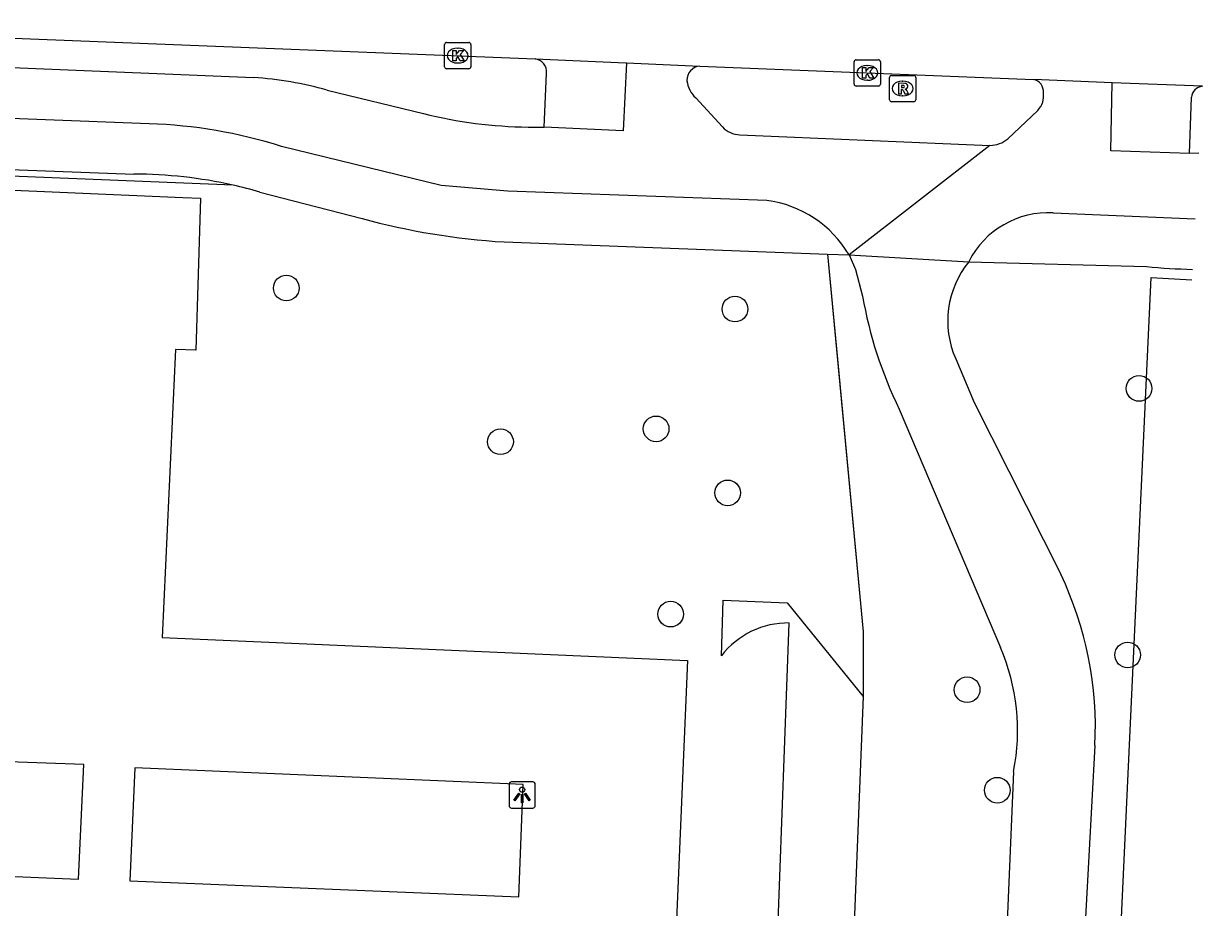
# Model space of a CAD drawing. Extents: x 159053 to 160041, y 380450 to 381422.
# Drawn here: x 159938.96 to 159983.84, y 380809.7 to 380843.34 of the extents above; entities that cross this region are included whole.
import ezdxf

# ---------------------------------------------------------------- set-up
doc = ezdxf.new("R2010")
doc.units = 0
for name, color, linetype in [('IMGEO_Boom', 7, 'Continuous'), ('IMGEO_Fietspad_gesloten', 7, 'Continuous'), ('IMGEO_Groenvoorziening', 7, 'Continuous'), ('IMGEO_Hek', 7, 'Continuous'), ('IMGEO_Kolk', 7, 'Continuous'), ('IMGEO_Lichtpunt', 7, 'Continuous'), ('IMGEO_Loofbos', 7, 'Continuous'), ('IMGEO_Rijbaan_lokaal_gesloten', 7, 'Continuous'), ('IMGEO_Rioolput', 7, 'Continuous'), ('IMGEO_Voetpad_open', 7, 'Continuous'), ('IMGEO_Waterloop', 7, 'Continuous')]:
    doc.layers.add(name, color=color, linetype=linetype)

msp = doc.modelspace()

# ---------------------------------------------------------------- linework, layer by layer
at = {"layer": 'IMGEO_Boom'}
for centre in [(159948.96, 380833.273), (159966.041, 380832.472), (159981.424, 380829.452), (159963.04, 380827.911), (159957.115, 380827.425), (159965.763, 380825.477), (159963.593, 380820.863), (159980.992, 380819.308), (159974.879, 380817.988), (159976.028, 380814.162)]:
    msp.add_circle(centre, 0.489, dxfattribs=at)
at = {"layer": 'IMGEO_Fietspad_gesloten'}
for points in [[(159922.997, 380842.2), (159933.894, 380841.855), (159947.718, 380841.285)], [(159961.916, 380841.837), (159961.78, 380839.25), (159958.773, 380839.398)], [(159983.345, 380838.39), (159980.35, 380838.488), (159980.398, 380841.086)], [(159943.742, 380839.524), (159931.558, 380839.992), (159921.975, 380840.228), (159910.802, 380840.551), (159910.68, 380840.553)], [(159950.512, 380840.803), (159954.179, 380839.914)], [(159964.546, 380840.507), (159965.563, 380839.4)], [(159977.567, 380840.032), (159976.433, 380838.948)], [(159958.17, 380839.399), (159958.773, 380839.398)], [(159966.228, 380839.101), (159975.75, 380838.697)], [(159967.255, 380836.604), (159957.394, 380836.962), (159954.861, 380837.175), (159948.776, 380838.663)], [(159975.75, 380838.697), (159970.387, 380834.535)], [(159983.699, 380838.399), (159983.345, 380838.39)], [(159978.159, 380836.129), (159983.563, 380835.9)], [(159970.387, 380834.535), (159974.944, 380834.272)], [(159970.387, 380834.535), (159970.631, 380833.972), (159970.897, 380832.968)], [(159974.447, 380830.579), (159975.153, 380828.918), (159978.444, 380822.388)], [(159972.295, 380828.666), (159976.149, 380819.597)], [(159979.746, 380815.858), (159979.289, 380807.437), (159976.994, 380750), (159976.032, 380725.916)], [(159976.649, 380814.868), (159973.899, 380750), (159973.294, 380735.725)]]:
    msp.add_lwpolyline(points, dxfattribs=at)
for centre, radius, start, end in [((159964.741, 380841.189), 0.527, 94.0358, 183.0963), ((159946.682, 380826.94), 14.383, 74.5555, 85.8687), ((159965.25, 380841.274), 1.041, 186.2352, 227.4543), ((159977.325, 380840.751), 0.46, 353.8113, 79.8554), ((159977.045, 380840.569), 0.748, 314.1831, 10.1846), ((159943.134, 380820.825), 18.708, 72.4493, 88.1391), ((159958.334, 380856.395), 16.997, 255.8488, 269.4456), ((159966.265, 380840.073), 0.972, 223.7718, 267.8086), ((159975.716, 380839.845), 1.148, 271.7054, 308.651), ((159966.693, 380832.348), 4.293, 30.6281, 82.4743), ((159977.959, 380832.763), 3.371, 86.6016, 153.4203), ((159977.703, 380832.021), 3.561, 140.7907, 203.8798), ((159986.843, 380835.772), 16.191, 189.9723, 206.0324), ((159966.068, 380816.526), 13.694, 357.2056, 25.3467), ((159968.702, 380816.419), 8.097, 348.9587, 23.1123)]:
    msp.add_arc(centre, radius, start, end, dxfattribs=at)
at = {"layer": 'IMGEO_Groenvoorziening'}
for points in [[(159922.465, 380837.691), (159945.016, 380836.716), (159945.689, 380836.687), (159945.523, 380830.904), (159944.744, 380830.927), (159944.231, 380819.979), (159964.236, 380819.097), (159963.771, 380808.022), (159965.045, 380807.904), (159965.344, 380807.876), (159965.27, 380806.182)], [(159941.25, 380815.146), (159925.506, 380815.698), (159925.267, 380811.439), (159941.055, 380810.783), (159941.25, 380815.146)], [(159957.979, 380814.378), (159943.194, 380815.01), (159943.004, 380810.716), (159957.814, 380810.107), (159957.979, 380814.378)]]:
    msp.add_lwpolyline(points, dxfattribs=at)
at = {"layer": 'IMGEO_Hek'}
msp.add_lwpolyline([(159969.57, 380834.566), (159969.97, 380830.301), (159970.919, 380820.192), (159970.919, 380817.724)], dxfattribs=at)
at = {"layer": 'IMGEO_Kolk'}
for p, q in [((159954.985, 380841.689), (159954.985, 380842.541)), ((159955.06, 380842.615), (159955.912, 380842.615)), ((159955.473, 380842.395), (159955.498, 380842.395)), ((159955.986, 380842.541), (159955.986, 380841.689)), ((159955.496, 380841.835), (159955.471, 380841.835)), ((159970.578, 380841.032), (159970.578, 380841.884)), ((159970.653, 380841.958), (159971.505, 380841.958)), ((159971.066, 380841.738), (159971.091, 380841.738)), ((159971.579, 380841.884), (159971.579, 380841.032)), ((159955.912, 380841.615), (159955.06, 380841.615)), ((159971.505, 380840.958), (159970.653, 380840.958)), ((159971.089, 380841.178), (159971.064, 380841.178))]:
    msp.add_line(p, q, dxfattribs=at)
for points in [[(159954.985, 380841.689), (159954.985, 380842.541)], [(159955.06, 380842.615), (159955.912, 380842.615)], [(159955.306, 380842.315), (159955.429, 380842.315), (159955.429, 380842.164), (159955.559, 380842.315), (159955.723, 380842.315), (159955.577, 380842.164), (159955.73, 380841.915), (159955.578, 380841.915), (159955.493, 380842.079), (159955.429, 380842.012), (159955.429, 380841.915), (159955.306, 380841.915), (159955.306, 380842.315)], [(159955.986, 380842.541), (159955.986, 380841.689)], [(159970.578, 380841.032), (159970.578, 380841.884)], [(159970.653, 380841.958), (159971.505, 380841.958)], [(159971.579, 380841.884), (159971.579, 380841.032)], [(159955.912, 380841.615), (159955.06, 380841.615)], [(159970.899, 380841.658), (159971.022, 380841.658), (159971.022, 380841.507), (159971.152, 380841.658), (159971.316, 380841.658), (159971.17, 380841.507), (159971.323, 380841.258), (159971.171, 380841.258), (159971.086, 380841.422), (159971.022, 380841.355), (159971.022, 380841.258), (159970.899, 380841.258), (159970.899, 380841.658)], [(159971.505, 380840.958), (159970.653, 380840.958)]]:
    msp.add_lwpolyline(points, dxfattribs=at)
for centre, start, end in [((159955.062, 380842.539), 91.552, 178.448), ((159955.062, 380842.539), 91.552, 178.448), ((159955.91, 380842.539), 1.552, 88.448), ((159955.91, 380842.539), 1.552, 88.448), ((159970.655, 380841.882), 91.552, 178.448), ((159970.655, 380841.882), 91.552, 178.448), ((159971.503, 380841.882), 1.552, 88.448), ((159971.503, 380841.882), 1.552, 88.448), ((159955.062, 380841.691), 181.552, 268.448), ((159955.062, 380841.691), 181.552, 268.448), ((159955.91, 380841.691), 271.552, 358.448), ((159955.91, 380841.691), 271.552, 358.448), ((159970.655, 380841.034), 181.552, 268.448), ((159970.655, 380841.034), 181.552, 268.448), ((159971.503, 380841.034), 271.552, 358.448), ((159971.503, 380841.034), 271.552, 358.448)]:
    msp.add_arc(centre, 0.0765, start, end, dxfattribs=at)
for centre, major_axis, ratio, start_param, end_param in [((159955.472, 380842.115), (-0.387, 0.002), 0.722429, 4.712389, 7.853982), ((159955.497, 380842.115), (-0.39, 0.002), 0.717154, 1.570796, 4.712389), ((159971.065, 380841.458), (-0.387, 0.002), 0.722429, 4.712389, 7.853982), ((159971.09, 380841.458), (-0.39, 0.002), 0.717154, 1.570796, 4.712389)]:
    msp.add_ellipse(centre, major_axis=major_axis, ratio=ratio, start_param=start_param, end_param=end_param, dxfattribs=at)
at = {"layer": 'IMGEO_Lichtpunt'}
for p, q in [((159957.44, 380814.386), (159957.44, 380813.579)), ((159957.44, 380814.386), (159957.44, 380813.579)), ((159958.342, 380814.481), (159957.534, 380814.481)), ((159958.342, 380814.481), (159957.534, 380814.481)), ((159958.436, 380813.579), (159958.436, 380814.386)), ((159958.436, 380813.579), (159958.436, 380814.386)), ((159957.534, 380813.485), (159958.342, 380813.485)), ((159957.534, 380813.485), (159958.342, 380813.485))]:
    msp.add_line(p, q, dxfattribs=at)
for points in [[(159957.814, 380814.05), (159957.853, 380814.022), (159957.665, 380813.76), (159957.627, 380813.787), (159957.814, 380814.05)], [(159957.916, 380814.002), (159957.963, 380814.002), (159957.963, 380813.68), (159957.916, 380813.68), (159957.916, 380814.002)], [(159958.026, 380814.022), (159958.064, 380814.049), (159958.251, 380813.787), (159958.212, 380813.759), (159958.026, 380814.022)]]:
    msp.add_lwpolyline(points, dxfattribs=at)
msp.add_circle((159957.939, 380814.184), 0.0994, dxfattribs=at)
for centre, start, end in [((159957.534, 380814.386), 90, 180), ((159957.534, 380814.386), 90, 180), ((159958.342, 380814.386), 0, 90), ((159958.342, 380814.386), 0, 90), ((159957.534, 380813.579), 180, 270), ((159957.534, 380813.579), 180, 270), ((159958.342, 380813.579), 270, 0), ((159958.342, 380813.579), 270, 360)]:
    msp.add_arc(centre, 0.0946, start, end, dxfattribs=at)
at = {"layer": 'IMGEO_Loofbos'}
msp.add_lwpolyline([(159969.57, 380834.566), (159970.919, 380820.192), (159970.919, 380817.724)], dxfattribs=at)
at = {"layer": 'IMGEO_Rijbaan_lokaal_gesloten'}
for points in [[(159922.977, 380843.335), (159931.201, 380843.078), (159958.43, 380841.998)], [(159958.43, 380841.998), (159961.883, 380841.839), (159961.916, 380841.837)], [(159961.916, 380841.837), (159964.704, 380841.715)], [(159964.704, 380841.715), (159977.406, 380841.203)], [(159980.398, 380841.086), (159977.406, 380841.203)], [(159983.837, 380840.953), (159983.837, 380840.953), (159980.398, 380841.086)]]:
    msp.add_lwpolyline(points, dxfattribs=at)
at = {"layer": 'IMGEO_Rioolput'}
for p, q in [((159971.924, 380840.437), (159971.924, 380841.289)), ((159971.999, 380841.363), (159972.851, 380841.363)), ((159972.925, 380841.289), (159972.925, 380840.437)), ((159972.412, 380841.143), (159972.437, 380841.143)), ((159972.435, 380840.583), (159972.41, 380840.583)), ((159972.851, 380840.363), (159971.999, 380840.363))]:
    msp.add_line(p, q, dxfattribs=at)
for points in [[(159971.924, 380840.437), (159971.924, 380841.289)], [(159971.999, 380841.363), (159972.851, 380841.363)], [(159972.925, 380841.289), (159972.925, 380840.437)], [(159972.513, 380841.061), (159972.261, 380841.063), (159972.261, 380840.663)], [(159972.439, 380840.982), (159972.385, 380840.982), (159972.385, 380840.901)], [(159972.385, 380840.901), (159972.437, 380840.901)], [(159972.261, 380840.663), (159972.385, 380840.663), (159972.385, 380840.825), (159972.396, 380840.825)], [(159972.443, 380840.796), (159972.514, 380840.663), (159972.654, 380840.663), (159972.589, 380840.789)], [(159972.851, 380840.363), (159971.999, 380840.363)]]:
    msp.add_lwpolyline(points, dxfattribs=at)
for centre, radius, start, end in [((159972.001, 380841.287), 0.0765, 91.552, 178.448), ((159972.001, 380841.287), 0.0765, 91.552, 178.448), ((159972.849, 380841.287), 0.0765, 1.552, 88.448), ((159972.849, 380841.287), 0.0765, 1.552, 88.448), ((159972.421, 380841.09), 0.19, 274.7715, 282.9687), ((159972.445, 380840.886), 0.0964, 77.0061, 93.1865), ((159972.459, 380840.943), 0.0378, 276.6634, 79.6772), ((159972.512, 380840.951), 0.109, 350.3612, 89.416), ((159972.51, 380840.951), 0.112, 277.5842, 350.9817), ((159972.494, 380840.736), 0.108, 29.5134, 73.7905), ((159972.001, 380840.439), 0.0765, 181.552, 268.448), ((159972.001, 380840.439), 0.0765, 181.552, 268.448), ((159972.395, 380840.772), 0.0533, 26.0293, 88.6989), ((159972.849, 380840.439), 0.0765, 271.552, 358.448), ((159972.849, 380840.439), 0.0765, 271.552, 358.448)]:
    msp.add_arc(centre, radius, start, end, dxfattribs=at)
for centre, major_axis, ratio, start_param, end_param in [((159972.411, 380840.863), (-0.387, 0.002), 0.722429, 4.712389, 7.853982), ((159972.436, 380840.863), (-0.39, 0.002), 0.717154, 1.570796, 4.712389)]:
    msp.add_ellipse(centre, major_axis=major_axis, ratio=ratio, start_param=start_param, end_param=end_param, dxfattribs=at)
at = {"layer": 'IMGEO_Voetpad_open'}
for points in [[(159958.773, 380839.398), (159958.868, 380841.436)], [(159983.345, 380838.39), (159983.417, 380840.529)], [(159920.877, 380838.487), (159931.721, 380838.041), (159943.158, 380837.605)], [(159946.933, 380837.188), (159922.485, 380838.173), (159922.465, 380837.691)], [(159947.958, 380836.925), (159951.849, 380835.917)], [(159957.25, 380835.026), (159969.57, 380834.566)], [(159969.57, 380834.566), (159970.387, 380834.535)], [(159974.944, 380834.272), (159981.708, 380834.086)]]:
    msp.add_lwpolyline(points, dxfattribs=at)
for centre, radius, start, end in [((159958.352, 380841.486), 0.518, 354.5185, 81.3444), ((159983.887, 380840.479), 0.473, 96.0283, 173.8741), ((159943.168, 380820.402), 17.203, 77.3589, 90.034), ((159942.891, 380819.308), 18.331, 73.9552, 77.2632), ((159958.914, 380861.927), 26.953, 254.804, 266.4606), ((159984.036, 380858.716), 24.74, 264.6013, 268.662), ((159984.052, 380859.17), 25.194, 268.6497, 268.6506)]:
    msp.add_arc(centre, radius, start, end, dxfattribs=at)
at = {"layer": 'IMGEO_Waterloop'}
for points in [[(159982.569, 380765.948), (159979.781, 380780.733), (159979.738, 380783.825), (159980.639, 380806.855), (159981.885, 380833.671), (159983.436, 380833.578), (159983.436, 380833.578)], [(159965.525, 380819.28), (159965.588, 380821.389), (159968.027, 380821.292), (159970.919, 380817.724)], [(159967.567, 380806.065), (159968.111, 380820.525)], [(159970.919, 380817.724), (159968.237, 380750), (159967.977, 380743.428)]]:
    msp.add_lwpolyline(points, dxfattribs=at)
msp.add_arc((159968.062, 380817.319), 3.207, 89.1233, 142.2926, dxfattribs=at)

doc.saveas('drawing.dxf')
